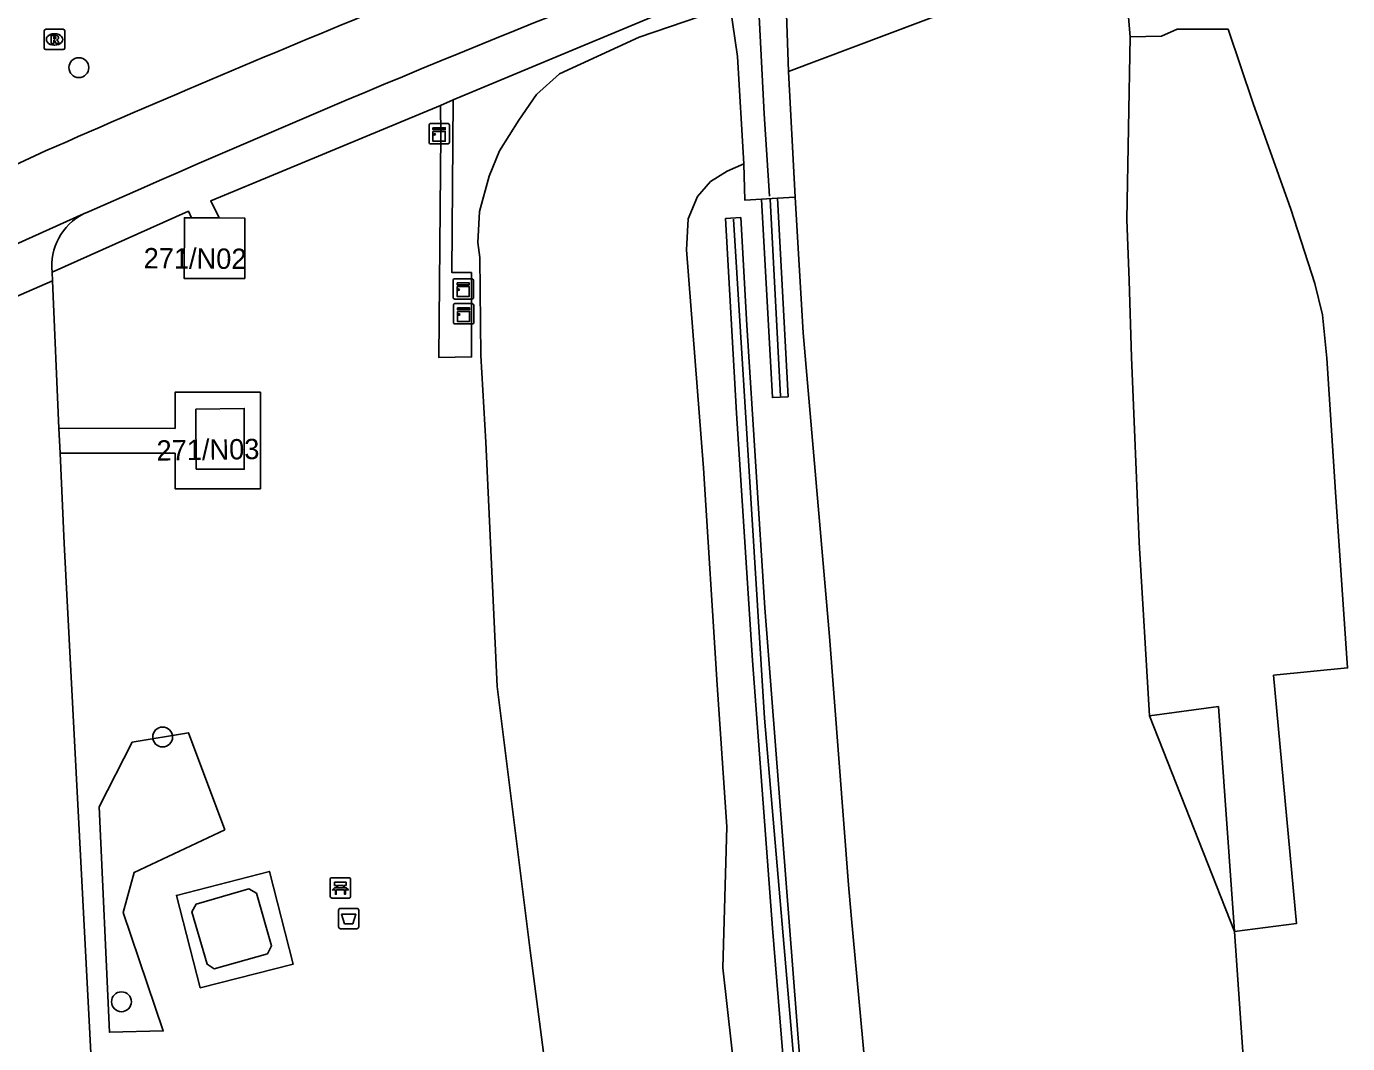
# Model space of a CAD drawing. Extents: x 156414 to 157775, y 382335 to 383765.
# Drawn here: x 157622 to 157686.9, y 382974.9 to 383024.9 of the extents above; entities that cross this region are included whole.
import ezdxf

# ---------------------------------------------------------------- set-up
doc = ezdxf.new("R2010")
doc.units = 0
for name, color, linetype in [('IMGEO_Afvalbak', 7, 'Continuous'), ('IMGEO_Bank', 7, 'Continuous'), ('IMGEO_Berm_groen', 7, 'Continuous'), ('IMGEO_Boom', 7, 'Continuous'), ('IMGEO_Fietspad_gesloten', 7, 'Continuous'), ('IMGEO_Fietspad_open', 7, 'Continuous'), ('IMGEO_Geluidsscherm', 7, 'Continuous'), ('IMGEO_Grasland_overig', 7, 'Continuous'), ('IMGEO_Groenvoorziening', 7, 'Continuous'), ('IMGEO_Kast', 7, 'Continuous'), ('IMGEO_Muur', 7, 'Continuous'), ('IMGEO_Pand', 7, 'Continuous'), ('IMGEO_Pand_nummerreeks', 7, 'Continuous'), ('IMGEO_Rijbaan_autosnelweg', 7, 'Continuous'), ('IMGEO_Rijbaan_autoweg', 7, 'Continuous'), ('IMGEO_Rioolput', 7, 'Continuous'), ('IMGEO_Voetpad_open', 7, 'Continuous')]:
    doc.layers.add(name, color=color, linetype=linetype)

msp = doc.modelspace()

# ---------------------------------------------------------------- linework, layer by layer
at = {"layer": 'IMGEO_Afvalbak'}
for p, q in [((157637.314, 382980.611), (157637.314, 382981.411)), ((157637.314, 382981.411), (157637.314, 382980.611)), ((157637.414, 382981.511), (157638.204, 382981.511)), ((157638.204, 382981.511), (157637.414, 382981.511)), ((157638.304, 382981.411), (157638.304, 382980.611)), ((157638.304, 382980.611), (157638.304, 382981.411)), ((157638.204, 382980.511), (157637.414, 382980.511)), ((157637.414, 382980.511), (157638.204, 382980.511))]:
    msp.add_line(p, q, dxfattribs=at)
msp.add_lwpolyline([(157637.457, 382981.225), (157638.161, 382981.225), (157638.012, 382980.755), (157637.606, 382980.755), (157637.457, 382981.225)], dxfattribs=at)
for centre, start, end in [((157637.414, 382981.411), 90, 180), ((157637.414, 382981.411), 90, 180), ((157638.204, 382981.411), 0, 90), ((157638.204, 382981.411), 360, 90), ((157637.414, 382980.611), 180, 270), ((157637.414, 382980.611), 180, 270), ((157638.204, 382980.611), 270, 0), ((157638.204, 382980.611), 270, 0)]:
    msp.add_arc(centre, 0.1, start, end, dxfattribs=at)
at = {"layer": 'IMGEO_Bank'}
for p, q in [((157636.904, 382982.093), (157636.904, 382982.934)), ((157636.904, 382982.934), (157636.904, 382982.093)), ((157636.979, 382983.018), (157637.82, 382983.018)), ((157637.82, 382983.018), (157636.979, 382983.018)), ((157637.213, 382982.524), (157637.213, 382982.63)), ((157637.257, 382982.63), (157637.257, 382982.524)), ((157637.545, 382982.636), (157637.263, 382982.636)), ((157637.551, 382982.524), (157637.551, 382982.63)), ((157637.595, 382982.63), (157637.595, 382982.524)), ((157637.904, 382982.943), (157637.904, 382982.102)), ((157637.904, 382982.102), (157637.904, 382982.943)), ((157637.829, 382982.018), (157636.988, 382982.018)), ((157636.988, 382982.018), (157637.829, 382982.018)), ((157637.601, 382982.416), (157637.208, 382982.416)), ((157637.263, 382982.518), (157637.545, 382982.518))]:
    msp.add_line(p, q, dxfattribs=at)
for points in [[(157637.207, 382982.636), (157637.121, 382982.636), (157637.121, 382982.797), (157637.684, 382982.797), (157637.684, 382982.636), (157637.601, 382982.636)], [(157637.151, 382982.416), (157637.009, 382982.416), (157637.121, 382982.518), (157637.207, 382982.518)], [(157637.201, 382982.409), (157637.201, 382982.202), (157637.158, 382982.202), (157637.158, 382982.409)], [(157637.601, 382982.518), (157637.684, 382982.518), (157637.796, 382982.416), (157637.657, 382982.416)], [(157637.651, 382982.409), (157637.651, 382982.202), (157637.607, 382982.202), (157637.607, 382982.409)]]:
    msp.add_lwpolyline(points, dxfattribs=at)
for centre, radius, start, end in [((157636.982, 382982.94), 0.0779, 92.4484, 184.28452), ((157636.982, 382982.94), 0.0779, 92.4484, 184.28452), ((157637.206, 382982.629), 0.00671, 2.89567, 87.10433), ((157637.263, 382982.629), 0.00671, 92.89567, 177.10433), ((157637.545, 382982.629), 0.00671, 2.89567, 87.10433), ((157637.602, 382982.629), 0.00671, 92.89567, 177.10433), ((157637.826, 382982.94), 0.0779, 2.4484, 94.28452), ((157637.826, 382982.94), 0.0779, 2.4484, 94.28452), ((157636.982, 382982.096), 0.0779, 182.4484, 274.28452), ((157636.982, 382982.096), 0.0779, 182.4484, 274.28452), ((157637.151, 382982.409), 0.00671, 2.89567, 87.10433), ((157637.208, 382982.409), 0.00671, 92.89567, 177.10433), ((157637.206, 382982.525), 0.00671, 272.89567, 357.10433), ((157637.263, 382982.525), 0.00671, 182.89567, 267.10433), ((157637.545, 382982.525), 0.00671, 272.89567, 357.10433), ((157637.602, 382982.525), 0.00671, 182.89567, 267.10433), ((157637.6, 382982.409), 0.00671, 2.89567, 87.10433), ((157637.657, 382982.409), 0.00671, 92.89567, 177.10433), ((157637.826, 382982.096), 0.0779, 272.4484, 4.28452), ((157637.826, 382982.096), 0.0779, 272.4484, 4.28452)]:
    msp.add_arc(centre, radius, start, end, dxfattribs=at)
at = {"layer": 'IMGEO_Berm_groen'}
for points in [[(157677.776, 383024.393), (157676.229, 383024.364)], [(157677.776, 383024.393), (157678.542, 383024.735)], [(157681.053, 383024.738), (157678.542, 383024.735)], [(157661.096, 382929.794), (157659.94, 382939.455), (157658.679, 382953.092), (157657.516, 382966.893), (157656.211, 382978.582), (157656.401, 382985.518), (157655.922, 382992.503), (157655.25, 383003.156), (157654.414, 383013.882), (157654.505, 383015.404), (157654.96, 383016.517), (157655.593, 383017.239), (157656.422, 383017.756), (157657.242, 383018.112)], [(157658.111, 383016.376), (157657.287, 383016.33), (157657.242, 383018.112)], [(157659.764, 383016.47), (157658.901, 383016.421)], [(157677.188, 382990.984), (157680.573, 382991.43), (157681.356, 382980.375)]]:
    msp.add_lwpolyline(points, dxfattribs=at)
at = {"layer": 'IMGEO_Boom'}
for centre in [(157624.544, 383022.845), (157628.663, 382989.935), (157626.638, 382976.92)]:
    msp.add_circle(centre, 0.489, dxfattribs=at)
at = {"layer": 'IMGEO_Fietspad_gesloten'}
for points in [[(157622.373, 383018.515), (157591.254, 383004.004), (157589.44, 383003.128)], [(157627.597, 383016.892), (157625.053, 383015.779), (157624.774, 383015.654)], [(157617.238, 383012.27), (157624.774, 383015.654)], [(157619.659, 383010.802), (157623.244, 383012.358)], [(157623.244, 383012.358), (157623.565, 383005.118)], [(157623.565, 383005.118), (157623.62, 383003.898)], [(157623.62, 383003.898), (157623.817, 382999.451), (157625.323, 382970.656), (157626.552, 382955.095)]]:
    msp.add_lwpolyline(points, dxfattribs=at)
for centre, radius, start, end in [((157898.648, 382391.446), 685.232, 110.644465, 113.777403), ((157888.076, 382426.36), 645.428, 110.965023, 113.80188)]:
    msp.add_arc(centre, radius, start, end, dxfattribs=at)
at = {"layer": 'IMGEO_Fietspad_open'}
msp.add_lwpolyline([(157623.225, 383012.787), (157623.244, 383012.358)], dxfattribs=at)
msp.add_arc((157626.095, 383013.088), 2.886, 117.23951, 185.99702, dxfattribs=at)
at = {"layer": 'IMGEO_Geluidsscherm'}
for points in [[(157658.493, 383016.522), (157658.231, 383020.569), (157657.984, 383025.691), (157657.496, 383037.555), (157657.275, 383044.462), (157657.06, 383053.54), (157656.918, 383061.928), (157656.796, 383069.263), (157656.668, 383078.212), (157656.676, 383085.554)], [(157659.042, 383006.686), (157658.528, 383016.374)], [(157663.484, 382929.916), (157658.258, 382990.86), (157656.726, 383015.395)]]:
    msp.add_lwpolyline(points, dxfattribs=at)
at = {"layer": 'IMGEO_Grasland_overig'}
for points in [[(157647.623, 382972.671), (157646.739, 382979.435), (157645.108, 382992.416), (157644.56, 383004.433), (157644.313, 383008.685), (157644.26, 383013.503), (157644.154, 383014.255), (157644.244, 383015.778), (157644.725, 383017.505), (157645.227, 383018.753), (157646.171, 383020.262), (157647.046, 383021.527), (157648.172, 383022.538), (157652.086, 383024.341), (157656.563, 383025.871)], [(157656.563, 383025.871), (157656.928, 383023.4)], [(157657.242, 383018.112), (157656.928, 383023.4)]]:
    msp.add_lwpolyline(points, dxfattribs=at)
at = {"layer": 'IMGEO_Groenvoorziening'}
msp.add_lwpolyline([(157631.726, 382985.374), (157627.256, 382983.272), (157626.727, 382981.312), (157628.69, 382975.482), (157626.045, 382975.421), (157625.537, 382986.495), (157627.169, 382989.683), (157629.929, 382990.146), (157631.726, 382985.374)], dxfattribs=at)
at = {"layer": 'IMGEO_Kast'}
for p, q in [((157641.76, 383019.171), (157641.76, 383020.012)), ((157641.76, 383020.012), (157641.76, 383019.171)), ((157641.835, 383020.096), (157642.676, 383020.096)), ((157642.676, 383020.096), (157641.835, 383020.096)), ((157642.76, 383020.021), (157642.76, 383019.18)), ((157642.76, 383019.18), (157642.76, 383020.021)), ((157642.685, 383019.096), (157641.844, 383019.096)), ((157641.844, 383019.096), (157642.685, 383019.096)), ((157643.019, 383012.469), (157643.86, 383012.469)), ((157643.86, 383012.469), (157643.019, 383012.469)), ((157642.944, 383011.544), (157642.944, 383012.385)), ((157642.944, 383012.385), (157642.944, 383011.544)), ((157643.944, 383012.394), (157643.944, 383011.553)), ((157643.944, 383011.553), (157643.944, 383012.394)), ((157642.96, 383010.317), (157642.96, 383011.158)), ((157642.96, 383011.158), (157642.96, 383010.317)), ((157643.869, 383011.469), (157643.028, 383011.469)), ((157643.028, 383011.469), (157643.869, 383011.469)), ((157643.035, 383011.242), (157643.876, 383011.242)), ((157643.876, 383011.242), (157643.035, 383011.242)), ((157643.96, 383011.167), (157643.96, 383010.326)), ((157643.96, 383010.326), (157643.96, 383011.167)), ((157643.885, 383010.242), (157643.044, 383010.242)), ((157643.044, 383010.242), (157643.885, 383010.242))]:
    msp.add_line(p, q, dxfattribs=at)
for points in [[(157641.955, 383019.886), (157642.555, 383019.886), (157642.555, 383019.801), (157641.955, 383019.801), (157641.955, 383019.886)], [(157641.955, 383019.711), (157642.555, 383019.711), (157642.555, 383019.222), (157641.955, 383019.222), (157641.955, 383019.711)], [(157643.139, 383012.259), (157643.739, 383012.259), (157643.739, 383012.174), (157643.139, 383012.174), (157643.139, 383012.259)], [(157643.139, 383012.084), (157643.739, 383012.084), (157643.739, 383011.595), (157643.139, 383011.595), (157643.139, 383012.084)], [(157643.155, 383011.032), (157643.755, 383011.032), (157643.755, 383010.947), (157643.155, 383010.947), (157643.155, 383011.032)], [(157643.155, 383010.857), (157643.755, 383010.857), (157643.755, 383010.368), (157643.155, 383010.368), (157643.155, 383010.857)]]:
    msp.add_lwpolyline(points, dxfattribs=at)
for centre in [(157642.039, 383019.56), (157643.223, 383011.933), (157643.239, 383010.706)]:
    msp.add_circle(centre, 0.0377, dxfattribs=at)
for centre, start, end in [((157641.838, 383020.018), 92.4484, 184.28452), ((157641.838, 383020.018), 92.4484, 184.28452), ((157642.682, 383020.018), 2.4484, 94.28452), ((157642.682, 383020.018), 2.4484, 94.28452), ((157641.838, 383019.174), 182.4484, 274.28452), ((157641.838, 383019.174), 182.4484, 274.28452), ((157642.682, 383019.174), 272.4484, 4.28452), ((157642.682, 383019.174), 272.4484, 4.28452), ((157643.022, 383012.391), 92.4484, 184.28452), ((157643.022, 383012.391), 92.4484, 184.28452), ((157643.866, 383012.391), 2.4484, 94.28452), ((157643.866, 383012.391), 2.4484, 94.28452), ((157643.022, 383011.547), 182.4484, 274.28452), ((157643.022, 383011.547), 182.4484, 274.28452), ((157643.038, 383011.164), 92.4484, 184.28452), ((157643.038, 383011.164), 92.4484, 184.28452), ((157643.866, 383011.547), 272.4484, 4.28452), ((157643.866, 383011.547), 272.4484, 4.28452), ((157643.882, 383011.164), 2.4484, 94.28452), ((157643.882, 383011.164), 2.4484, 94.28452), ((157643.038, 383010.32), 182.4484, 274.28452), ((157643.038, 383010.32), 182.4484, 274.28452), ((157643.882, 383010.32), 272.4484, 4.28452), ((157643.882, 383010.32), 272.4484, 4.28452)]:
    msp.add_arc(centre, 0.0779, start, end, dxfattribs=at)
at = {"layer": 'IMGEO_Muur'}
for points in [[(157658.111, 383016.376), (157658.647, 383006.627), (157659.414, 383006.663), (157658.901, 383016.421)], [(157658.901, 383016.421), (157658.111, 383016.376)], [(157663.913, 382929.937), (157662.197, 382948.105), (157660.347, 382969.421), (157658.271, 382996.287), (157657.387, 383010.179), (157657.09, 383015.474), (157656.34, 383015.426), (157656.874, 383005.85), (157657.665, 382993.695), (157658.656, 382980.532), (157659.604, 382968.913), (157660.71, 382955.644), (157662.343, 382937.871), (157663.07, 382929.895)]]:
    msp.add_lwpolyline(points, dxfattribs=at)
at = {"layer": 'IMGEO_Pand'}
for points in [[(157631.446, 383015.454), (157632.697, 383015.446), (157632.701, 383012.479), (157629.723, 383012.476), (157629.735, 383015.465), (157630.078, 383015.463)], [(157630.078, 383015.463), (157631.446, 383015.454)], [(157630.312, 383003.103), (157632.677, 383003.101), (157632.676, 383006.09), (157630.296, 383006.052), (157630.312, 383003.103)]]:
    msp.add_lwpolyline(points, dxfattribs=at)
at = {"layer": 'IMGEO_Rijbaan_autosnelweg'}
for points in [[(157681.053, 383024.738), (157682.286, 383021.074), (157684.139, 383015.892), (157685.309, 383012.239), (157685.686, 383010.696), (157685.895, 383008.559), (157686.334, 383001.975), (157686.923, 382993.336), (157683.289, 382992.975), (157684.404, 382980.765), (157681.356, 382980.375)], [(157681.356, 382980.375), (157682.555, 382963.095)]]:
    msp.add_lwpolyline(points, dxfattribs=at)
at = {"layer": 'IMGEO_Rijbaan_autoweg'}
for points in [[(157674.461, 383050.342), (157674.054, 383058.103), (157673.605, 383067.94), (157673.313, 383080.182), (157673.177, 383087.172), (157657.895, 383081.48), (157658.083, 383071.599), (157658.289, 383058.9), (157658.598, 383049.775), (157658.786, 383040.406), (157659.15, 383030.671), (157659.44, 383022.65), (157675.857, 383028.853), (157675.131, 383040.328), (157674.461, 383050.342)], [(157676.229, 383024.364), (157675.857, 383028.853), (157675.587, 383028.752), (157659.44, 383022.65), (157659.764, 383016.47)], [(157676.229, 383024.364), (157676.068, 383015.385), (157676.186, 383012.386), (157676.292, 383008.618), (157676.671, 382999.495), (157677.188, 382990.984)], [(157667.077, 382930.081), (157666.105, 382939.153), (157664.67, 382956.56), (157663.841, 382966.804), (157662.516, 382981.179), (157662.388, 382982.662), (157661.458, 382994.879), (157660.152, 383009.8), (157659.764, 383016.47)], [(157677.188, 382990.984), (157681.356, 382980.375)]]:
    msp.add_lwpolyline(points, dxfattribs=at)
at = {"layer": 'IMGEO_Rioolput'}
for p, q in [((157622.846, 383023.804), (157622.846, 383024.656)), ((157622.921, 383024.73), (157623.773, 383024.73)), ((157623.334, 383024.51), (157623.359, 383024.51)), ((157623.847, 383024.656), (157623.847, 383023.804)), ((157623.773, 383023.73), (157622.921, 383023.73)), ((157623.357, 383023.95), (157623.332, 383023.95))]:
    msp.add_line(p, q, dxfattribs=at)
for points in [[(157622.846, 383023.804), (157622.846, 383024.656)], [(157622.921, 383024.73), (157623.773, 383024.73)], [(157623.435, 383024.428), (157623.183, 383024.43), (157623.183, 383024.03)], [(157623.183, 383024.03), (157623.307, 383024.03), (157623.307, 383024.192), (157623.318, 383024.192)], [(157623.361, 383024.349), (157623.307, 383024.349), (157623.307, 383024.268)], [(157623.307, 383024.268), (157623.359, 383024.268)], [(157623.365, 383024.163), (157623.436, 383024.03), (157623.576, 383024.03), (157623.511, 383024.156)], [(157623.847, 383024.656), (157623.847, 383023.804)], [(157623.773, 383023.73), (157622.921, 383023.73)]]:
    msp.add_lwpolyline(points, dxfattribs=at)
for centre, radius, start, end in [((157622.923, 383024.654), 0.0765, 91.55205, 178.44795), ((157622.923, 383024.654), 0.0765, 91.55205, 178.44795), ((157623.317, 383024.139), 0.0533, 26.02933, 88.69889), ((157623.343, 383024.457), 0.19, 274.7715, 282.96867), ((157623.367, 383024.253), 0.0964, 77.00612, 93.18647), ((157623.381, 383024.31), 0.0378, 276.66336, 79.67722), ((157623.434, 383024.318), 0.109, 350.36119, 89.41601), ((157623.432, 383024.318), 0.112, 277.58423, 350.98172), ((157623.416, 383024.103), 0.108, 29.51342, 73.79051), ((157623.771, 383024.654), 0.0765, 1.55205, 88.44795), ((157623.771, 383024.654), 0.0765, 1.55205, 88.44795), ((157622.923, 383023.806), 0.0765, 181.55205, 268.44795), ((157622.923, 383023.806), 0.0765, 181.55205, 268.44795), ((157623.771, 383023.806), 0.0765, 271.55205, 358.44795), ((157623.771, 383023.806), 0.0765, 271.55205, 358.44795)]:
    msp.add_arc(centre, radius, start, end, dxfattribs=at)
for centre, major_axis, ratio, start_param, end_param in [((157623.333, 383024.23), (-0.387, 0.002), 0.722429, 4.712389, 7.853982), ((157623.358, 383024.23), (-0.39, 0.002), 0.717154, 1.570796, 4.712389)]:
    msp.add_ellipse(centre, major_axis=major_axis, ratio=ratio, start_param=start_param, end_param=end_param, dxfattribs=at)
at = {"layer": 'IMGEO_Voetpad_open'}
for points in [[(157642.947, 383021.268), (157657.187, 383027.208)], [(157631.446, 383015.454), (157631.03, 383016.293), (157634.582, 383017.769), (157642.327, 383020.989)], [(157642.947, 383021.268), (157642.888, 383012.767), (157643.842, 383012.767), (157643.85, 383008.622), (157642.245, 383008.588), (157642.336, 383019.565), (157642.327, 383020.989)], [(157642.327, 383020.989), (157642.947, 383021.268)], [(157623.225, 383012.787), (157629.932, 383015.788), (157630.078, 383015.463)], [(157623.565, 383005.118), (157629.274, 383005.109), (157629.274, 383006.882), (157633.469, 383006.882), (157633.469, 383002.139), (157629.274, 383002.139), (157629.274, 383003.888), (157623.62, 383003.898)], [(157630.509, 382977.597), (157629.339, 382982.149), (157633.911, 382983.325), (157635.082, 382978.772), (157630.509, 382977.597)], [(157633.273, 382982.266), (157632.906, 382982.464), (157630.311, 382981.722), (157630.095, 382981.347), (157630.847, 382978.761), (157631.194, 382978.542), (157633.814, 382979.28), (157634.021, 382979.662), (157633.273, 382982.266)]]:
    msp.add_lwpolyline(points, dxfattribs=at)

# ---------------------------------------------------------------- texts
at = {"layer": 'IMGEO_Pand_nummerreeks'}
for s, rotation, p in [('271/N02', 359.62185, (157627.726, 383012.978)), ('271/N03', 0.91673, (157628.372, 383003.521))]:
    msp.add_text(s, height=1, rotation=rotation, dxfattribs=at).set_placement(p)

doc.saveas('drawing.dxf')
